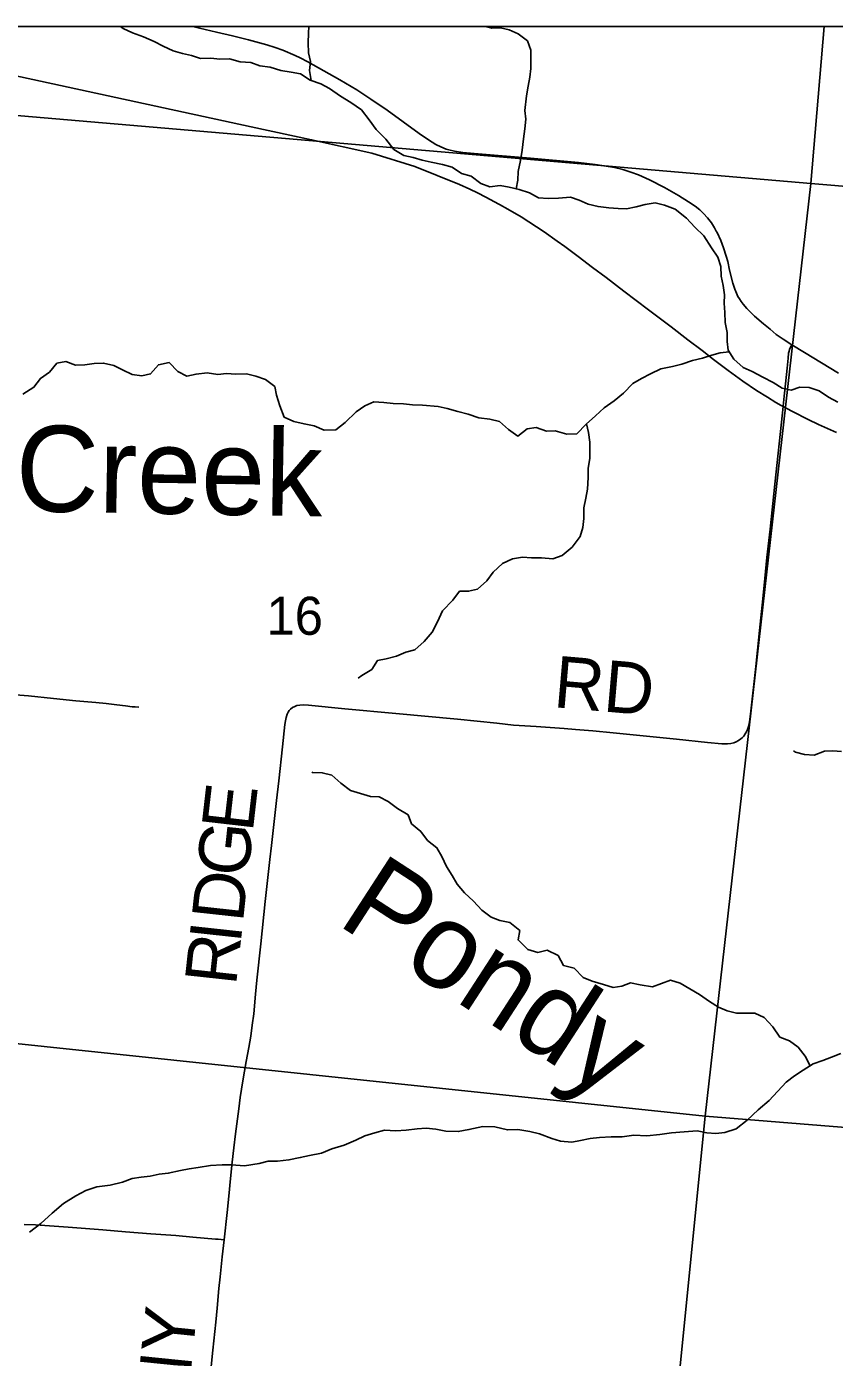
# Model space of a CAD drawing. Extents: x 0 to 1134, y 0 to 440.
# Drawn here: x 844.569 to 845.458, y 367.854 to 369.318 of the extents above; entities that cross this region are included whole.
import ezdxf

# ---------------------------------------------------------------- set-up
doc = ezdxf.new("R2010")
doc.units = 0
for name, color, linetype in [('Default', 7, 'Continuous'), ('GM_X_County_Road', 7, 'Continuous'), ('GM_X_Minor_River', 7, 'Continuous'), ('GM_X_Minor_River_Text', 7, 'Continuous'), ('GM_X_Rail_Line', 7, 'Continuous'), ('GM_X_Section', 7, 'Continuous'), ('GM_X_Section_Text', 7, 'Continuous'), ('GM_X_Township_Road', 7, 'Continuous'), ('GM_X_Township_Road_Text', 7, 'Continuous'), ('GM_X_Unincorporated', 7, 'Continuous'), ('SH_Cut_Line', 7, 'Continuous')]:
    doc.layers.add(name, color=color, linetype=linetype)

msp = doc.modelspace()

# ---------------------------------------------------------------- linework, layer by layer
at = {"layer": 'Default'}
for points in [[(845.4467, 369.3181), (844.4245, 369.3181), (844.4165, 369.2325), (845.4321, 369.1455)], [(846.3638, 369.0675), (846.3638, 369.3181), (845.4467, 369.3181), (845.4321, 369.1455)], [(846.3638, 368.4097), (846.3638, 369.0675), (845.4321, 369.1455), (845.3157, 368.1194), (846.3298, 368.0377)]]:
    msp.add_lwpolyline(points, close=True, dxfattribs=at)
at = {"layer": 'GM_X_County_Road'}
for points in [[(844.7517, 369.3181), (844.759, 369.3164), (844.7777, 369.3121), (844.7955, 369.3078), (844.8131, 369.3034), (844.8251, 369.3003), (844.8334, 369.298), (844.8424, 369.2952), (844.8509, 369.292), (844.8645, 369.2864), (844.8701, 369.2838), (844.8784, 369.2795), (844.9136, 369.2596), (844.9322, 369.2485), (844.9479, 369.2384), (844.9658, 369.2261), (845.0009, 369.2005), (845.0112, 369.1934), (845.0192, 369.1885), (845.0248, 369.1857), (845.0307, 369.1834), (845.0337, 369.1826), (845.0399, 369.1812), (845.0491, 369.1797), (845.0615, 369.1783), (845.1234, 369.1734), (845.1762, 369.1687), (845.1946, 369.1665), (845.2067, 369.1646), (845.2158, 369.1629), (845.2251, 369.1607), (845.2338, 369.1581), (845.2425, 369.155), (845.2545, 369.1495), (845.2709, 369.141), (845.2865, 369.1322), (845.2973, 369.1254), (845.3047, 369.1204), (845.3097, 369.1165), (845.3138, 369.1126), (845.3184, 369.1076), (845.3226, 369.1021), (845.3261, 369.0966), (845.328, 369.0932)], [(845.328, 369.0932), (845.3289, 369.0915), (845.3331, 369.0828), (845.336, 369.0747), (845.339, 369.0655), (845.3405, 369.0596), (845.3426, 369.0503), (845.3463, 369.0358), (845.3484, 369.0294), (845.3503, 369.0248), (845.3518, 369.0213), (845.3535, 369.0186), (845.3554, 369.0157), (845.3575, 369.0128), (845.3615, 369.0081), (845.3701, 368.9996), (845.38, 368.9912), (845.3871, 368.9853), (845.3937, 368.9794), (845.4014, 368.9742), (845.4111, 368.9681)], [(845.4111, 368.9681), (845.4251, 368.9594), (845.4437, 368.9482), (845.4623, 368.9369)]]:
    msp.add_lwpolyline(points, dxfattribs=at)
at = {"layer": 'GM_X_Minor_River'}
msp.add_line((844.6751, 369.3159), (844.6723, 369.3181), dxfattribs=at)
for points in [[(845.4617, 368.905), (845.4516, 368.9106), (845.4411, 368.9173), (845.4302, 368.921), (845.4199, 368.9216), (845.4104, 368.918), (845.4006, 368.9205), (845.3905, 368.9265), (845.3792, 368.9325), (845.3676, 368.9388), (845.3575, 368.9432), (845.3474, 368.9522), (845.3409, 368.9623), (845.34, 368.9718), (845.3398, 368.9817), (845.3378, 368.9924), (845.3373, 369.0034), (845.3368, 369.0137), (845.337, 369.0231), (845.3354, 369.0331), (845.3334, 369.0434), (845.3329, 369.054), (845.3297, 369.0644), (845.3227, 369.0748), (845.3143, 369.0879), (845.3043, 369.0973), (845.2951, 369.1074), (845.2828, 369.1172), (845.2708, 369.1216), (845.2606, 369.1242), (845.2495, 369.1225), (845.2396, 369.1197), (845.2293, 369.1177), (845.2198, 369.1179), (845.2096, 369.1186), (845.1978, 369.12), (845.1869, 369.1229), (845.1772, 369.1273), (845.1674, 369.1306), (845.1544, 369.1294), (845.143, 369.1289), (845.1324, 369.1296), (845.1223, 369.1351), (845.111, 369.1388), (845.1001, 369.1414), (845.0902, 369.1431), (845.0788, 369.1419), (845.0687, 369.1456), (845.0582, 369.1534), (845.0477, 369.1563), (845.0372, 369.1634), (845.0267, 369.1664), (845.0142, 369.1689), (845.0044, 369.1711), (844.9942, 369.174), (844.984, 369.1761), (844.9732, 369.1829), (844.9643, 369.1941), (844.9536, 369.205), (844.9459, 369.2154), (844.9374, 369.2267), (844.9259, 369.2345), (844.9143, 369.2417), (844.9023, 369.2499), (844.8926, 369.2551), (844.8809, 369.2592), (844.8705, 369.2663), (844.8599, 369.2681), (844.8486, 369.2699), (844.8369, 369.2736), (844.8255, 369.275), (844.8157, 369.2786), (844.804, 369.2793), (844.7923, 369.2826), (844.7817, 369.2821), (844.7715, 369.2835), (844.7601, 369.283), (844.7503, 369.2863), (844.7405, 369.2885), (844.7303, 369.2914), (844.719, 369.2966), (844.7093, 369.3018), (844.6976, 369.307), (844.6856, 369.3114), (844.6751, 369.3159)], [(844.8819, 369.2589), (844.8804, 369.2698), (844.8814, 369.2797), (844.879, 369.2892), (844.8789, 369.3003), (844.8792, 369.3109), (844.8796, 369.3181)], [(845.1076, 369.1396), (845.1094, 369.1491), (845.11, 369.1586), (845.1126, 369.1707), (845.1143, 369.1821), (845.1158, 369.1946), (845.1172, 369.2055), (845.1182, 369.2162), (845.1173, 369.2257), (845.1189, 369.242), (845.121, 369.2526), (845.1228, 369.2624), (845.1238, 369.2719), (845.124, 369.2825), (845.1239, 369.292), (845.1203, 369.3023), (845.1099, 369.3102), (845.1001, 369.3146), (845.0903, 369.3168), (845.0808, 369.3162), (845.0735, 369.3181)], [(845.3422, 368.9603), (845.3324, 368.9591), (845.3229, 368.9566), (845.3129, 368.9535), (845.3019, 368.9507), (845.29, 368.9468), (845.2797, 368.944), (845.2671, 368.9417), (845.2556, 368.9362), (845.2456, 368.9308), (845.236, 368.9253), (845.2258, 368.9149), (845.2154, 368.9065), (845.2046, 368.8987), (845.1949, 368.8899), (845.1848, 368.8806), (845.1743, 368.8702), (845.1633, 368.8697), (845.1508, 368.8735), (845.1409, 368.8729), (845.1297, 368.877), (845.1198, 368.8757), (845.1097, 368.8676), (845.0992, 368.8747), (845.0892, 368.8837), (845.0786, 368.8862), (845.0665, 368.8877), (845.0549, 368.8918), (845.0436, 368.8947), (845.0319, 368.898), (845.0217, 368.9002), (845.0046, 368.9017), (844.9936, 368.902), (844.9838, 368.903), (844.9724, 368.9033), (844.9622, 368.9047), (844.9512, 368.9053), (844.9412, 368.901), (844.9316, 368.8944), (844.9195, 368.8825), (844.9091, 368.8744), (844.8962, 368.874), (844.8853, 368.8788), (844.8743, 368.881), (844.863, 368.8835), (844.8525, 368.8884), (844.8475, 368.901), (844.844, 368.9125), (844.8419, 368.922), (844.8319, 368.9299), (844.8213, 368.9336), (844.8108, 368.9361), (844.799, 368.9356), (844.7888, 368.9363), (844.7793, 368.9353), (844.7675, 368.9372), (844.7554, 368.9359), (844.7451, 368.9335), (844.7353, 368.9387), (844.7257, 368.9484), (844.7139, 368.9461), (844.7053, 368.936), (844.6957, 368.934), (844.6851, 368.9354), (844.6746, 368.9406), (844.6649, 368.9454), (844.6536, 368.9479), (844.6433, 368.9474), (844.633, 368.9461), (844.6228, 368.9456), (844.6122, 368.9497), (844.6023, 368.9477), (844.5941, 368.938), (844.5841, 368.931), (844.577, 368.9213), (844.5647, 368.9136)], [(845.1852, 368.881), (845.1872, 368.8714), (845.1888, 368.8611), (845.1888, 368.8429), (845.187, 368.8323), (845.1868, 368.8221), (845.1861, 368.8092), (845.1843, 368.7993), (845.1821, 368.7887), (845.1822, 368.777), (845.1812, 368.7671), (845.178, 368.7573), (845.1693, 368.7454), (845.1585, 368.7361), (845.1481, 368.7326), (845.1356, 368.7337), (845.1246, 368.7335), (845.1148, 368.7345), (845.1037, 368.7325), (845.0926, 368.7275), (845.0825, 368.7179), (845.0754, 368.7082), (845.065, 368.6993), (845.0554, 368.6969), (845.0455, 368.6971), (845.0381, 368.687), (845.0268, 368.6752), (845.0212, 368.6631), (845.0152, 368.6519), (845.0066, 368.6418), (844.9961, 368.6326), (844.9862, 368.6298), (844.9759, 368.6255), (844.9648, 368.6227), (844.9549, 368.6207), (844.9489, 368.611), (844.9378, 368.6044), (844.9339, 368.6014)], [(845.4659, 368.5208), (845.4564, 368.5214), (845.4469, 368.5209), (845.4358, 368.5166), (845.4252, 368.5173), (845.415, 368.5198), (845.4128, 368.5214)], [(845.4312, 368.1748), (845.4258, 368.1856), (845.4181, 368.1953), (845.4084, 368.2024), (845.3979, 368.2064), (845.3902, 368.2176), (845.3806, 368.2281), (845.3704, 368.2329), (845.3609, 368.2328), (845.3503, 368.2326), (845.3401, 368.2352), (845.3304, 368.2392), (845.3203, 368.2455), (845.3095, 368.2534), (845.299, 368.2597), (845.2881, 368.2657), (845.2776, 368.269), (845.2577, 368.2619), (845.2441, 368.2641), (845.2335, 368.2663), (845.2239, 368.2623), (845.2144, 368.261), (845.2038, 368.2643), (845.1914, 368.2681), (845.1816, 368.2721), (845.1716, 368.2822), (845.1599, 368.2852), (845.1538, 368.2963), (845.1418, 368.3019), (845.1314, 368.2995), (845.1205, 368.3028), (845.1098, 368.3134), (845.1119, 368.3236), (845.1008, 368.3326), (845.0898, 368.3347), (845.08, 368.3384), (845.07, 368.3459), (845.0607, 368.356), (845.0507, 368.365), (845.0426, 368.3747), (845.0371, 368.3843), (845.0309, 368.3943), (845.0259, 368.4051), (845.0204, 368.4147), (845.01, 368.4229), (845.0026, 368.4326), (844.9926, 368.4412), (844.989, 368.4508), (844.9771, 368.4579), (844.967, 368.4658), (844.9569, 368.4706), (844.9474, 368.4712), (844.9365, 368.4745), (844.9252, 368.4778), (844.9147, 368.4857), (844.9047, 368.4947), (844.8942, 368.4972), (844.8835, 368.4974), (844.8828, 368.4978)], [(845.465, 368.1884), (845.4546, 368.1845), (845.4451, 368.1806), (845.4347, 368.177), (845.4236, 368.1701), (845.4139, 368.1638), (845.4048, 368.157)], [(845.4048, 368.157), (845.3862, 368.1368), (845.374, 368.1263), (845.3619, 368.115), (845.3497, 368.1056), (845.3375, 368.1015), (845.3273, 368.1005), (845.3175, 368.1013), (845.3069, 368.1033), (845.2925, 368.1022), (845.2785, 368.1012), (845.2657, 368.0994), (845.2516, 368.098), (845.2373, 368.0985), (845.2244, 368.0967), (845.2123, 368.0967), (845.1994, 368.0961), (845.1892, 368.095), (845.1786, 368.0928), (845.1691, 368.091), (845.1566, 368.0918), (845.1468, 368.095), (845.1333, 368.1), (845.1227, 368.1027), (845.1095, 368.1047), (845.0981, 368.1044), (845.0841, 368.1079), (845.0709, 368.108), (845.0557, 368.1047), (845.044, 368.1025), (845.0304, 368.103), (845.0194, 368.105), (845.0088, 368.1062), (844.9986, 368.1055), (844.9865, 368.1041), (844.9752, 368.1034), (844.9627, 368.1039), (844.9521, 368.1013), (844.9411, 368.098), (844.9312, 368.0931), (844.9183, 368.0875), (844.905, 368.0835), (844.8936, 368.0786), (844.8804, 368.0761), (844.8701, 368.0739), (844.8576, 368.0713), (844.8451, 368.0699), (844.8349, 368.0699), (844.8247, 368.0674), (844.8088, 368.0648), (844.7944, 368.0661), (844.7842, 368.0658), (844.7713, 368.0651), (844.7577, 368.0629), (844.7479, 368.0615), (844.7384, 368.0597), (844.7248, 368.0567), (844.7149, 368.0557), (844.7047, 368.0535), (844.6948, 368.0524), (844.685, 368.0509), (844.6744, 368.0469), (844.6607, 368.0435), (844.6463, 368.0417), (844.6342, 368.0377), (844.6232, 368.0317), (844.6095, 368.0234), (844.5969, 368.0129), (844.5844, 368.0013), (844.5722, 367.9919)]]:
    msp.add_lwpolyline(points, dxfattribs=at)
at = {"layer": 'GM_X_Rail_Line'}
msp.add_lwpolyline([(845.4603, 368.8715), (845.4406, 368.8803), (845.4291, 368.8858), (845.4119, 368.8945), (845.3994, 368.9014), (845.3936, 368.9045), (845.3843, 368.9103), (845.3723, 368.9178), (845.3571, 368.9281), (845.3412, 368.9399), (845.325, 368.952), (845.3124, 368.9616), (845.2967, 368.9736), (845.2783, 368.9877), (845.2534, 369.0065), (845.2263, 369.0271), (845.2066, 369.042), (845.1918, 369.0532), (845.1761, 369.065), (845.1612, 369.0763), (845.153, 369.0822), (845.1384, 369.0923), (845.1131, 369.1087), (845.0959, 369.1188), (845.0945, 369.1196), (845.0933, 369.1203), (845.0742, 369.1305), (845.0652, 369.1351), (845.0567, 369.1393), (845.0455, 369.1445), (844.9961, 369.164), (844.9489, 369.1788), (844.8826, 369.1936), (844.8159, 369.208), (844.5095, 369.2743)], dxfattribs=at)
at = {"layer": 'GM_X_Section'}
for points in [[(844.4165, 369.2325), (845.4321, 369.1455), (845.3157, 368.1194), (844.2955, 368.2269)], [(844.2955, 368.2269), (845.3157, 368.1194), (845.2152, 367.115), (844.1986, 367.2062)], [(845.3157, 368.1194), (846.3298, 368.0377), (846.2285, 367.0254), (845.2152, 367.115)]]:
    msp.add_lwpolyline(points, close=True, dxfattribs=at)
at = {"layer": 'GM_X_Township_Road'}
for points in [[(845.4035, 368.9182), (845.406, 368.9425), (845.4071, 368.9533), (845.4076, 368.9587), (845.408, 368.961), (845.4085, 368.9627), (845.4101, 368.9662), (845.4111, 368.9681)], [(844.7862, 367.9834), (844.7895, 368.0134), (844.7917, 368.0351), (844.793, 368.0474), (844.7952, 368.069), (844.797, 368.0846), (844.7988, 368.1), (844.8023, 368.1276), (844.8039, 368.1399), (844.8068, 368.1583), (844.8106, 368.1797), (844.8133, 368.195), (844.8155, 368.2073), (844.8173, 368.2196), (844.8188, 368.2319), (844.8209, 368.2536), (844.8224, 368.269), (844.8267, 368.3092), (844.8316, 368.3556), (844.8367, 368.402), (844.8384, 368.4174), (844.8441, 368.4668), (844.8465, 368.4885), (844.8504, 368.5256), (844.8531, 368.5502), (844.8538, 368.5545), (844.8544, 368.5579), (844.8556, 368.5616), (844.8567, 368.5638), (844.8579, 368.5656), (844.8595, 368.5673), (844.8616, 368.5689), (844.8641, 368.5702), (844.8664, 368.5711), (844.8696, 368.5717), (844.8735, 368.5718), (844.8791, 368.5715), (844.9193, 368.5674), (844.9751, 368.5624), (845.0432, 368.5561), (845.0648, 368.5539), (845.0864, 368.5517), (845.1049, 368.5497), (845.1297, 368.5481), (845.1452, 368.5471), (845.1606, 368.5459), (845.173, 368.5448), (845.1921, 368.5432), (845.2143, 368.5411), (845.2843, 368.5343), (845.3183, 368.5307), (845.3339, 368.5292), (845.3371, 368.529), (845.3402, 368.529), (845.3438, 368.5294), (845.3471, 368.5303), (845.3498, 368.5314), (845.3523, 368.5326), (845.3551, 368.5345), (845.3567, 368.5359), (845.3581, 368.5375), (845.3599, 368.5402), (845.3615, 368.543), (845.3628, 368.5459), (845.3635, 368.5482), (845.3642, 368.5516), (845.3649, 368.556), (845.366, 368.5649), (845.3713, 368.6142), (845.3756, 368.6539), (845.3783, 368.6817), (845.3805, 368.7033), (845.3837, 368.7342), (845.3871, 368.7652), (845.3925, 368.8147), (845.4009, 368.8931), (845.4028, 368.9114), (845.4035, 368.9182)], [(844.3394, 368.6113), (844.3436, 368.6101), (844.3613, 368.6046), (844.3731, 368.6012), (844.3821, 368.5991), (844.3913, 368.5977), (844.4066, 368.5961), (844.4405, 368.5935), (844.4616, 368.5914), (844.494, 368.5883), (844.5163, 368.5861), (844.5423, 368.5842), (844.5711, 368.5818), (844.5983, 368.5789), (844.6231, 368.5764), (844.6451, 368.5746), (844.6563, 368.5736), (844.6681, 368.5719), (844.6776, 368.5708), (844.685, 368.5699), (844.6883, 368.5696), (844.6925, 368.5693)], [(844.5661, 368.0004), (844.5785, 367.9999), (844.6147, 367.9973), (844.6528, 367.9943), (844.6776, 367.9923), (844.7055, 367.9901), (844.7333, 367.9881), (844.7519, 367.9865), (844.7767, 367.9843), (844.7797, 367.984), (844.7862, 367.9834)], [(844.746, 367.5635), (844.7453, 367.5648), (844.7448, 367.5666), (844.7446, 367.5683), (844.7445, 367.5701), (844.7447, 367.5723), (844.7468, 367.5906), (844.7491, 367.612), (844.7515, 367.6363), (844.7517, 367.6394), (844.7564, 367.6939), (844.7574, 367.7053), (844.7585, 367.7167), (844.7656, 367.7815), (844.7675, 367.8001), (844.774, 367.8619), (844.7771, 367.8928), (844.7787, 367.9083), (844.7805, 367.9297), (844.7819, 367.9428), (844.7842, 367.9649), (844.7862, 367.9834)]]:
    msp.add_lwpolyline(points, dxfattribs=at)
at = {"layer": 'GM_X_Unincorporated'}
msp.add_lwpolyline([(846.3638, 365.7004), (846.3638, 369.3181), (841.3922, 369.3181), (841.3154, 368.5119), (841.2216, 367.4973), (841.2213, 367.4945), (841.2195, 367.4746), (841.2162, 367.4375), (841.2108, 367.3819), (841.2057, 367.3262), (841.1991, 367.2488), (841.1958, 367.213), (841.1946, 367.1993), (841.1852, 367.0942), (841.1808, 367.0416), (841.1757, 366.9828), (841.1704, 366.926), (841.163, 366.8467), (841.1605, 366.8188)], dxfattribs=at)
at = {"layer": 'SH_Cut_Line'}
msp.add_lwpolyline([(846.3638, 355.7181), (846.3638, 369.3181), (835.2574, 369.3181)], dxfattribs=at)

# ---------------------------------------------------------------- texts
at = {"layer": 'GM_X_Minor_River_Text'}
for s, height, rotation, p in [('Creek', 0.0947, 359.0096, (844.5562, 368.7851)), ('Pondy', 0.09469, 327.0157, (844.9089, 368.3314))]:
    msp.add_text(s, height=height, rotation=rotation, dxfattribs=at).set_placement(p)
at = {"layer": 'GM_X_Section_Text'}
msp.add_text('16', height=0.04186, rotation=0, dxfattribs=at).set_placement((844.8328, 368.649))
at = {"layer": 'GM_X_Township_Road_Text'}
for s, height, rotation, p in [('RD', 0.05682, 355.0739, (845.1477, 368.5695)), ('E', 0.0568, 83.4331, (844.8177, 368.4311)), ('G', 0.0568, 83.7732, (844.8123, 368.3815)), ('D', 0.0568, 83.7877, (844.8069, 368.3318)), ('I', 0.0568, 83.7878, (844.8044, 368.3086)), ('R', 0.0568, 83.7861, (844.7993, 368.2622)), ('HOMINY', 0.05682, 84.1913, (844.7259, 367.6041))]:
    msp.add_text(s, height=height, rotation=rotation, dxfattribs=at).set_placement(p)

doc.saveas('drawing.dxf')
